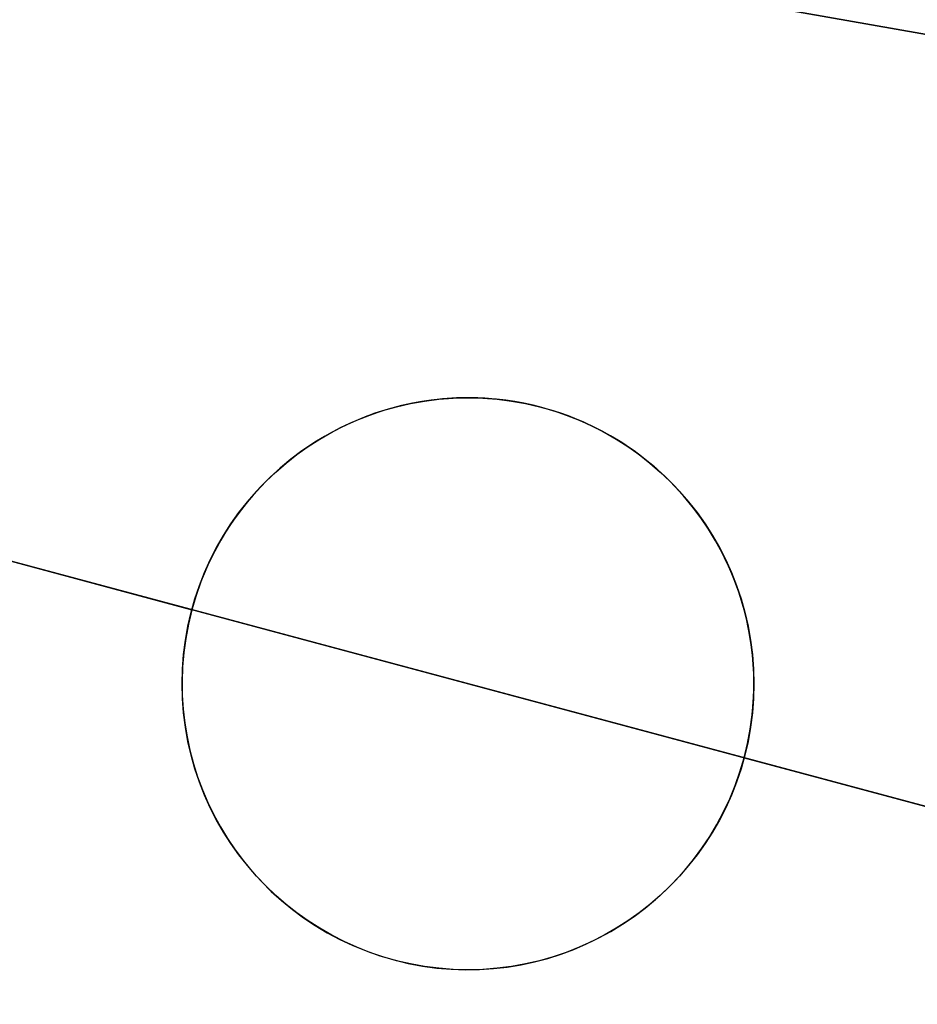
# Model space of a CAD drawing. Header units: millimetres. Extents: x -83 to 676, y -83 to 676.
# Tile 600 of 656: x 568 to 580, y 218 to 231. Entities that reach past the tile are written whole.
import ezdxf

# ---------------------------------------------------------------- set-up
doc = ezdxf.new("R2010")
doc.units = ezdxf.units.MM
doc.header["$MEASUREMENT"] = 0
doc.layers.add('IGES level 0', color=7, linetype='Continuous', true_color=0xff7878)

msp = doc.modelspace()

# ---------------------------------------------------------------- linework, layer by layer
at = {"layer": 'IGES level 0', "color": 153, "true_color": 0x5393cf}
for p, q in [((529.288124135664, 234.1246101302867), (570.3399717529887, 223.1248007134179)), ((570.339971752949, 223.1248007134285, -1.19999999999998), (529.2881241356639, 234.1246101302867, -1.19999999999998)), ((578.0673783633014, 221.0542483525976), (582.897007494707, 219.7601531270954)), ((582.8970074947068, 219.7601531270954, -1.19999999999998), (578.0673783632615, 221.0542483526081, -1.19999999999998))]:
    msp.add_line(p, q, dxfattribs=at)
at = {"layer": 'IGES level 0', "color": 254, "true_color": 0xcad1ee}
for p, q in [((625.775490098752, 223.2084478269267, 47.0000000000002), (568.1642365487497, 233.3668662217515, 47.0000000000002)), ((568.1642365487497, 233.3668662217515, 48.0000000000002), (625.7754900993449, 223.2084478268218, 48.0000000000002)), ((575.2389512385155, 225.9532278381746), (575.2389512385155, 225.9532278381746, -1.19999999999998)), ((570.339971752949, 223.1248007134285, -1.19999999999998), (570.339971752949, 223.1248007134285)), ((570.339971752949, 223.1248007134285), (570.339971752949, 223.1248007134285, -1.19999999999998)), ((578.0673783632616, 221.0542483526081), (578.0673783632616, 221.0542483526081, -1.19999999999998)), ((578.0673783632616, 221.0542483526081, -1.19999999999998), (578.0673783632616, 221.0542483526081)), ((573.1683988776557, 218.2258212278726), (573.1683988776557, 218.2258212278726, -1.19999999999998))]:
    msp.add_line(p, q, dxfattribs=at)
at = {"layer": 'IGES level 0', "color": 11, "true_color": 0xff7887}
for p, q in [((568.1642365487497, 233.3668662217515, 48.0000000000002), (625.7754900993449, 223.2084478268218, 48.0000000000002)), ((568.1642365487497, 233.3668662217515, 47.0000000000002), (625.7754900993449, 223.2084478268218, 47.0000000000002))]:
    msp.add_line(p, q, dxfattribs=at)
at = {"layer": 'IGES level 0', "color": 124, "true_color": 0x1aa180}
for p, q in [((540.4017835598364, 231.1467140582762, 47.0000000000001), (581.448118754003, 220.1483816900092, 47.0000000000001)), ((581.4481187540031, 220.1483816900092, 45.8000000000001), (540.4017835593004, 231.1467140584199, 45.8000000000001))]:
    msp.add_line(p, q, dxfattribs=at)
at = {"layer": 'IGES level 0', "color": 153, "true_color": 0x5393cf}
for centre, radius in [((296.5, 296.5), 296.5), ((296.5, 296.5, -1.19999999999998), 296.5000000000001), ((574.2036750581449, 222.0895245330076), 3.999999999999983), ((574.2036750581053, 222.0895245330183, -1.19999999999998), 4.000000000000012)]:
    msp.add_circle(centre, radius, dxfattribs=at)
at = {"layer": 'IGES level 0'}
for centre, radius in [((296.5, 296.5, 47), 296.5000000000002), ((296.5, 296.5), 296.5000000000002), ((296.5, 296.5, 47), 295.3000000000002), ((296.5, 296.5000000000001), 295.3000000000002)]:
    msp.add_circle(centre, radius, dxfattribs=at)
at = {"layer": 'IGES level 0', "color": 124, "true_color": 0x1aa180}
for centre in [(296.5, 296.5, 47.0000000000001), (296.5, 296.5000000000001, 45.8000000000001)]:
    msp.add_circle(centre, 294.9999999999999, dxfattribs=at)
at = {"layer": 'IGES level 0', "color": 153, "true_color": 0x5393cf}
for centre, radius, start, end in [((296.4999999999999, 296.4999999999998, -1.19999999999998), 296.5000000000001, 344.9999999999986, 164.9999999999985), ((296.5, 296.5000000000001), 296.5, 344.9999999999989, 164.9999999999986), ((296.5000000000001, 296.5, -0.59999999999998), 296.5000000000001, 344.9999999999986, 164.9999999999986), ((296.5, 296.5, -1.19999999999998), 296.5, 164.9999999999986, 344.9999999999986), ((296.5000000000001, 296.5000000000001), 296.5000000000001, 164.9999999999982, 344.9999999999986), ((296.5000000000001, 296.5, -0.59999999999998), 296.5000000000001, 164.9999999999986, 344.9999999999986)]:
    msp.add_arc(centre, radius, start, end, dxfattribs=at)
at = {"layer": 'IGES level 0', "color": 124, "true_color": 0x1aa180}
for centre, radius, start, end in [((296.5, 296.5, 45.8000000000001), 294.9999999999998, 344.9999999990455, 164.9999999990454), ((296.5000000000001, 296.4999999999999, 47.0000000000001), 295, 344.9999999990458, 164.9999999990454), ((296.5000000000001, 296.5, 46.4000000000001), 294.9999999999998, 344.9999999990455, 164.9999999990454), ((296.5, 296.5, 45.8000000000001), 294.9999999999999, 164.9999999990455, 344.9999999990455), ((296.4999999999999, 296.5, 47.0000000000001), 294.9999999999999, 164.9999999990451, 344.9999999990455), ((296.5000000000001, 296.5, 46.4000000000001), 294.9999999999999, 164.9999999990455, 344.9999999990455)]:
    msp.add_arc(centre, radius, start, end, dxfattribs=at)
at = {"layer": 'IGES level 0'}
for centre, radius, start, end in [((296.5, 296.5), 296.5000000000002, 225, 45), ((296.5, 296.5, 47), 296.5000000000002, 224.9999999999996, 45), ((296.5, 296.5, 23.5), 296.5000000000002, 225, 45), ((296.5, 296.5000000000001, 47), 295.3000000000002, 224.9999999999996, 44.99999999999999), ((296.5, 296.5000000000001), 295.3000000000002, 225, 44.99999999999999), ((296.5, 296.5, 23.5), 295.3000000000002, 225, 45.00000000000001)]:
    msp.add_arc(centre, radius, start, end, dxfattribs=at)
at = {"layer": 'IGES level 0', "color": 254, "true_color": 0xcad1ee}
for centre, radius, start, end in [((574.2036750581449, 222.0895245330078), 3.999999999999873, 344.9999999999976, 165), ((574.2036750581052, 222.0895245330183, -1.19999999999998), 4.000000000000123, 344.9999999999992, 164.9999999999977), ((574.2036750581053, 222.0895245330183, -0.5999999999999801), 4.000000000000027, 344.999999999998, 164.9999999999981), ((574.2036750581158, 222.0895245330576), 4.000000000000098, 164.9999999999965, 344.9999999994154), ((574.2036750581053, 222.0895245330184, -1.19999999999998), 3.99999999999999, 165, 344.9999999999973), ((574.2036750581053, 222.0895245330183, -0.5999999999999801), 4.000000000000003, 164.9999999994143, 344.9999999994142)]:
    msp.add_arc(centre, radius, start, end, dxfattribs=at)

doc.saveas('drawing.dxf')
